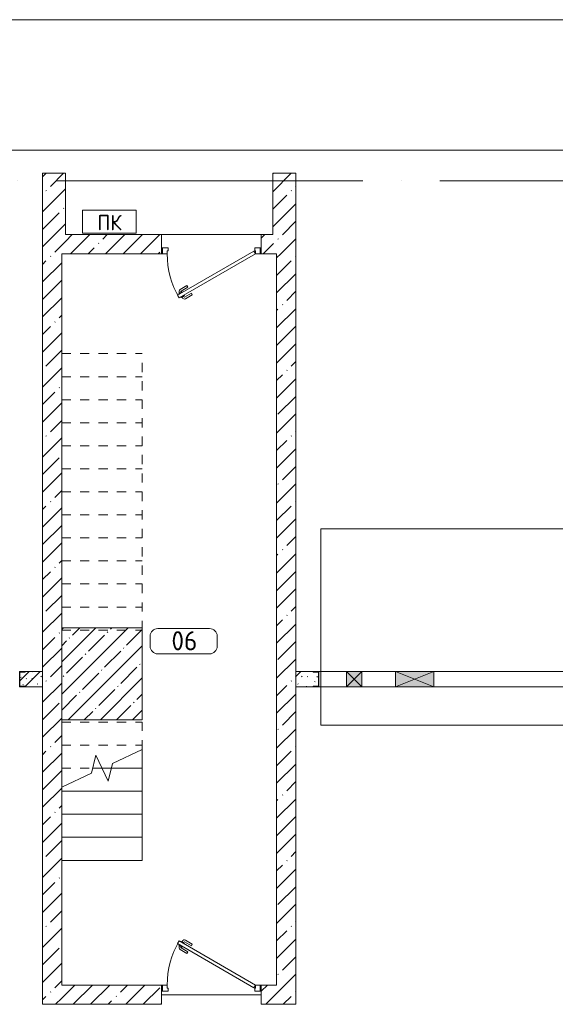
# Model space of a CAD drawing. Header units: millimetres. Extents: x -32229 to 291619, y -13689 to 125138.
# Tile 419 of 565: x 71908 to 78885, y 83325 to 96150. Entities that reach past the tile are written whole.
import ezdxf

# ---------------------------------------------------------------- set-up
doc = ezdxf.new("R2010")
doc.units = ezdxf.units.MM
for name, pattern in [('2_Пунктир_ 0_6 мм', [240, 120, -120]), ('ADSK_Линия сетки', [5000, 4000, -500, 0, -500]), ('ADSK_Сверху', [900, 600, -300]), ('Штриховая', [1000, 600, -400])]:
    doc.linetypes.add(name, pattern=pattern)
for name, color, linetype, lineweight in [('A-____-NOTE-TEXT', 7, 'Continuous', 18), ('A-AREA-____-IDEN', 7, 'Continuous', 9), ('A-DOOR-____-MCUT', 7, 'Continuous', 9), ('A-DOOR-____-OTLN', 7, 'Continuous', 18), ('A-DOOR-FRAM-MCUT', 7, 'Continuous', 9), ('A-FLOR-____-MCUT', 7, 'Continuous', 40), ('A-FLOR-____-OTLN', 7, 'Continuous', 18), ('A-FLOR-____-PATT', 7, 'Continuous', 40), ('A-GLAZ-____-MCUT', 7, 'Continuous', 9), ('A-GLAZ-____-OTLN', 7, 'Continuous', 18), ('A-WALL-____-MCUT', 7, 'Continuous', 40), ('A-WALL-____-PATT', 7, 'Continuous', 40), ('I-WALL-____-MCUT', 7, 'Continuous', 40), ('M-EQPM-____-OTLN', 7, 'Continuous', 18), ('S-COLS-____-MCUT', 7, 'Continuous', 40), ('S-COLS-____-OTLN', 7, 'Continuous', 18), ('S-GRID-____-OTLN', 7, 'Continuous', 9), ('S-STRS-____-MBND', 7, 'ADSK_Сверху', 18), ('S-STRS-____-OTLN', 7, 'Continuous', 18)]:
    doc.layers.add(name, color=color, linetype=linetype, lineweight=lineweight)
doc.styles.add('GOST Common', font='GOST_Common.ttf', dxfattribs={"height": 200})
doc.styles.add('GOST Common_9', font='GOST_Common.ttf', dxfattribs={"height": 250})
pattern_1 = [(45, (0, 0), (-228.0985, 228.0985), []), (45, (228.1, 0), (-228.0985, 228.0985), [403.225, -80.645, 6.706, -73.939])]
pattern_2 = [(45, (0, 0), (-210.0107, 210.0107), [297, -49.5, 9.9, -49.5]), (45, (0, 209.88), (-210.0107, 210.0107), [])]
pattern_3 = [(135, (300.56, 377.28), (-565.6854, 6e-14), [10, -790]), (135, (349.8, 474.73), (-565.6854, 6e-14), [10, -790]), (135, (423.93, 473.06), (-565.6854, 6e-14), [10, -790]), (135, (229.92, 447.9), (-565.6854, 6e-14), [10, -790]), (135, (155.08, 447.9), (-565.6854, 6e-14), [10, -790]), (135, (114.9, 369.03), (-565.6854, 6e-14), [10, -790]), (135, (132.43, 285.8), (-565.6854, 6e-14), [10, -790]), (135, (214.66, 322), (-565.6854, 6e-14), [10, -790]), (135, (198.16, 261.88), (-565.6854, 6e-14), [10, -790]), (135, (45.2, 272.9), (-565.6854, 6e-14), [10, -790]), (135, (42.32, 336.16), (-565.6854, 6e-14), [10, -790]), (135, (92.26, 192.24), (-565.6854, 6e-14), [10, -790]), (135, (7.07, 149.2), (-565.6854, 6e-14), [10, -790]), (135, (80.6, 95.1), (-565.6854, 6e-14), [10, -790]), (135, (79.53, 36.94), (-565.6854, 6e-14), [10, -790]), (135, (153.87, 74.56), (-565.6854, 6e-14), [10, -790]), (135, (228.35, 124.8), (-565.6854, 6e-14), [10, -790]), (135, (279.75, 180.4), (-565.6854, 6e-14), [10, -790]), (135, (282.9, 31.63), (-565.6854, 6e-14), [10, -790]), (135, (377.38, 53.45), (-565.6854, 6e-14), [10, -790]), (135, (352.28, 102.7), (-565.6854, 6e-14), [10, -790]), (135, (354.05, 0), (-565.6854, 6e-14), [10, -790]), (135, (553.23, 16.45), (-565.6854, 6e-14), [10, -790]), (135, (542.38, 63.45), (-565.6854, 6e-14), [10, -790]), (135, (536.58, 239.3), (-565.6854, 6e-14), [10, -790]), (135, (475.85, 203.9), (-565.6854, 6e-14), [10, -790]), (135, (475.85, 316.54), (-565.6854, 6e-14), [10, -790]), (135, (520.8, 408.7), (-565.6854, 6e-14), [10, -790]), (135, (551.1, 470.8), (-565.6854, 6e-14), [10, -790]), (135, (235.25, 537.93), (-565.6854, 6e-14), [10, -790]), (135, (407.25, 547.65), (-565.6854, 6e-14), [10, -790]), (135, (94.5, 558.6), (-565.6854, 6e-14), [10, -790]), (135, (46.4, 532.3), (-565.6854, 6e-14), [10, -790]), (135, (85.56, 465.04), (-565.6854, 6e-14), [10, -790]), (135, (355.53, 181.14), (-565.6854, 6e-14), [10, -790]), (135, (362.23, 243.6), (-565.6854, 6e-14), [10, -790]), (135, (413.45, 344.1), (-565.6854, 6e-14), [10, -790]), (135, (286.3, 273.25), (-565.6854, 6e-14), [10, -790]), (135, (423.02, 263.72), (-565.6854, 6e-14), [10, -790]), (135, (162.94, 190.2), (-565.6854, 6e-14), [10, -790]), (135, (470.25, 120.93), (-565.6854, 6e-14), [10, -790]), (135, (484.48, 9.78), (-565.6854, 6e-14), [10, -790]), (45, (0, 212.13), (-565.6854, 0), []), (45, (212.13, 0), (-565.6854, 0), []), (45, (353.55, 0), (-565.6854, 0), []), (45, (0, 353.55), (-565.6854, 0), [])]

# ---------------------------------------------------------------- blocks, each defined once
blk = doc.blocks.new('АР-Ворота сборка - Ворота секционные_3500х2600 _h_-1815922--02 ЭМ')
at = {"layer": 'A-DOOR-____-OTLN', "color": 253, "lineweight": 5, "true_color": 0xaaaaaa}
for p, q in [((1875, 1959), (-1625, 1959)), ((-1625, 1959), (-1625, -600)), ((1875, -600), (1875, 1959)), ((-1625, -100), (1875, -100)), ((-1625, -600), (1875, -600))]:
    blk.add_line(p, q, dxfattribs=at)
blk = doc.blocks.new('АР_Дверь однопольная - 1300х2100h_лест__лифт_ холл-4724761--02 ЭМ')
at = {"layer": 'A-DOOR-____-MCUT', "color": 253, "lineweight": 13, "true_color": 0xaaaaaa}
for p, q in [((-421, 700), (-441, 665)), ((-441, 665), (555, 90)), ((575, 125), (-421, 700)), ((555, 90), (575, 125))]:
    blk.add_line(p, q, dxfattribs=at)
at = {"layer": 'A-DOOR-____-OTLN', "color": 253, "lineweight": 5, "true_color": 0xaaaaaa}
for p, q in [((-419, 653), (-423, 646)), ((-423, 646), (-380, 621)), ((-399, 688), (-395, 694)), ((-395, 694), (-352, 669)), ((-384, 688), (-378, 699)), ((-363, 676), (-357, 686)), ((-352, 669), (-356, 663)), ((-261, 637), (-350, 688)), ((-249, 658), (-337, 710)), ((-261, 637), (-249, 658)), ((-412, 640), (-418, 629)), ((-319, 537), (-407, 588)), ((-391, 627), (-397, 617)), ((-306, 559), (-395, 610)), ((-380, 621), (-376, 628)), ((-306, 559), (-319, 537))]:
    blk.add_line(p, q, dxfattribs=at)
for centre, radius, start, end in [((575, 125), 1150, 150, 180), ((-352, 684), 30, 60, 150), ((-352, 684), 4.99, 60, 150), ((-392, 614), 30, 150, 240), ((-392, 614), 4.99, 150, 240)]:
    blk.add_arc(centre, radius, start, end, dxfattribs=at)
at = {"layer": 'A-DOOR-FRAM-MCUT', "color": 253, "lineweight": 13, "true_color": 0xaaaaaa}
for p, q in [((-635, 125), (-650, 125)), ((-635, 45), (-650, 45)), ((-575, 125), (-635, 125)), ((-635, 125), (-635, 45)), ((-635, 45), (-565, 45)), ((-575, 85), (-575, 125)), ((-565, 85), (-575, 85)), ((-565, 45), (-565, 85)), ((575, 85), (565, 85)), ((565, 85), (565, 45)), ((565, 45), (635, 45)), ((635, 125), (575, 125)), ((575, 125), (575, 85)), ((635, 45), (635, 125)), ((635, 125), (650, 125)), ((635, 45), (650, 45))]:
    blk.add_line(p, q, dxfattribs=at)
blk = doc.blocks.new('АР_Дверь однопольная - 1300х2100h_лест__лифт_ холл-4726085--02 ЭМ')
at = {"layer": 'A-DOOR-____-MCUT', "color": 253, "lineweight": 13, "true_color": 0xaaaaaa}
for p, q in [((421, 700), (-575, 125)), ((-555, 90), (441, 665)), ((441, 665), (421, 700)), ((-575, 125), (-555, 90))]:
    blk.add_line(p, q, dxfattribs=at)
at = {"layer": 'A-DOOR-____-OTLN', "color": 253, "lineweight": 5, "true_color": 0xaaaaaa}
for p, q in [((249, 658), (337, 710)), ((261, 637), (249, 658)), ((261, 637), (350, 688)), ((395, 694), (352, 669)), ((352, 669), (356, 663)), ((363, 676), (357, 686)), ((384, 688), (378, 699)), ((423, 646), (380, 621)), ((399, 688), (395, 694)), ((419, 653), (423, 646)), ((306, 559), (395, 610)), ((306, 559), (319, 537)), ((319, 537), (407, 588)), ((380, 621), (376, 628)), ((391, 627), (397, 617)), ((412, 640), (418, 629))]:
    blk.add_line(p, q, dxfattribs=at)
for centre, radius, start, end in [((352, 684), 30, 30, 120), ((352, 684), 4.99, 30, 120), ((-575, 125), 1150, 360, 30), ((392, 614), 4.99, 300, 30), ((392, 614), 30, 300, 30)]:
    blk.add_arc(centre, radius, start, end, dxfattribs=at)
at = {"layer": 'A-DOOR-FRAM-MCUT', "color": 253, "lineweight": 13, "true_color": 0xaaaaaa}
for p, q in [((-635, 125), (-650, 125)), ((-635, 45), (-650, 45)), ((-575, 125), (-635, 125)), ((-635, 125), (-635, 45)), ((-635, 45), (-565, 45)), ((-575, 85), (-575, 125)), ((-565, 85), (-575, 85)), ((-565, 45), (-565, 85)), ((575, 85), (565, 85)), ((565, 85), (565, 45)), ((565, 45), (635, 45)), ((635, 125), (575, 125)), ((575, 125), (575, 85)), ((635, 45), (635, 125)), ((635, 125), (650, 125)), ((635, 45), (650, 45))]:
    blk.add_line(p, q, dxfattribs=at)
blk = doc.blocks.new('АР_Канал вертикальный прямоугольный - ПК-3252217--02 ЭМ')
at = {"layer": 'M-EQPM-____-OTLN', "color": 253, "lineweight": 13, "true_color": 0xaaaaaa}
for p, q in [((350, 150), (-350, 150)), ((-350, 150), (-350, -150)), ((-350, -150), (-350, 150)), ((-350, 150), (350, 150)), ((350, -150), (350, 150)), ((350, 150), (350, -150)), ((-350, -150), (350, -150)), ((350, -150), (-350, -150))]:
    blk.add_line(p, q, dxfattribs=at)
blk = doc.blocks.new('АР_Отверстие прямоугольное - СС-3623596--02 ЭМ')
at = {"layer": 'A-GLAZ-____-OTLN', "lineweight": 13, "true_color": 0xf0f0f0}
blk.add_hatch(color=7, dxfattribs=at).paths.add_polyline_path([(-125, 100), (-125, -100), (375, -100), (375, 100)])
at = {"layer": 'A-GLAZ-____-MCUT', "color": 253, "lineweight": 13, "true_color": 0xaaaaaa}
for p, q in [((-125, 100), (-125, -100)), ((375, 100), (375, -100))]:
    blk.add_line(p, q, dxfattribs=at)
at = {"layer": 'A-GLAZ-____-OTLN', "color": 253, "lineweight": 5, "true_color": 0xaaaaaa}
for p, q in [((375, 100), (-125, -100)), ((-125, 100), (375, -100))]:
    blk.add_line(p, q, dxfattribs=at)
at = {"layer": 'A-GLAZ-____-OTLN', "color": 253, "lineweight": 13, "true_color": 0xaaaaaa}
for p, q in [((375, 100), (-125, 100)), ((-125, 100), (-125, -100)), ((375, -100), (375, 100)), ((-125, -100), (375, -100))]:
    blk.add_line(p, q, dxfattribs=at)
blk = doc.blocks.new('АР_Отверстие прямоугольное - АПТ-3870462--02 ЭМ')
at = {"layer": 'A-GLAZ-____-OTLN', "lineweight": 13, "true_color": 0xf0f0f0}
blk.add_hatch(color=7, dxfattribs=at).paths.add_polyline_path([(25, 100), (25, -100), (225, -100), (225, 100)])
at = {"layer": 'A-GLAZ-____-MCUT', "color": 253, "lineweight": 13, "true_color": 0xaaaaaa}
for p, q in [((25, 100), (25, -100)), ((225, 100), (225, -100))]:
    blk.add_line(p, q, dxfattribs=at)
at = {"layer": 'A-GLAZ-____-OTLN', "color": 253, "lineweight": 5, "true_color": 0xaaaaaa}
for p, q in [((225, 100), (25, -100)), ((25, 100), (225, -100))]:
    blk.add_line(p, q, dxfattribs=at)
at = {"layer": 'A-GLAZ-____-OTLN', "color": 253, "lineweight": 13, "true_color": 0xaaaaaa}
for p, q in [((225, 100), (25, 100)), ((25, 100), (25, -100)), ((225, -100), (225, 100)), ((25, -100), (225, -100))]:
    blk.add_line(p, q, dxfattribs=at)
blk = doc.blocks.new('АР_Фахверк_ _Швеллер полки параллельные_ - 20П-4512172--02 ЭМ')
at = {"layer": 'S-COLS-____-OTLN', "lineweight": 15, "true_color": 0xaaaaaa}
blk.add_hatch(color=253, dxfattribs=at).paths.add_polyline_path([(53, -100), (53, -91), (-17.8, -91), (-17.8, 91), (53, 91), (53, 100), (-23, 100), (-23, -100)])
at = {"layer": 'S-COLS-____-MCUT', "color": 253, "lineweight": 15, "true_color": 0xaaaaaa}
for p, q in [((53, 100), (-23, 100)), ((-23, 100), (-23, -100)), ((-17.8, -91), (-17.8, 91)), ((-17.8, 91), (53, 91)), ((53, 91), (53, 100)), ((-23, -100), (53, -100)), ((53, -91), (-17.8, -91)), ((53, -100), (53, -91))]:
    blk.add_line(p, q, dxfattribs=at)
blk = doc.blocks.new('Наметкина 10_РД_АР_П_отсоединено_rvt-1--02 ЭМ')
at = {"layer": 'A-FLOR-____-PATT', "lineweight": 5, "true_color": 0xaaaaaa}
h = blk.add_hatch(dxfattribs=at)
h.set_pattern_fill('FP_29', color=253, style=0, pattern_type=2)
h.set_pattern_definition(pattern_2)
h.paths.add_polyline_path([(73505, 87030), (73505, 88230), (72455, 88230), (72455, 87030)])
h = blk.add_hatch(dxfattribs=at)
h.set_pattern_fill('FP_29', color=253, style=0, pattern_type=2)
h.set_pattern_definition(pattern_2)
h.paths.add_polyline_path([(73505, 87030), (73505, 88230), (72455, 88230), (72455, 87030)])
at = {"layer": 'A-WALL-____-PATT', "lineweight": 5, "true_color": 0xaaaaaa}
h = blk.add_hatch(dxfattribs=at)
h.set_pattern_fill('FP_3', color=253, style=0, pattern_type=2)
h.set_pattern_definition(pattern_1)
h.paths.add_polyline_path([(72505, 93100), (72505, 94150), (72205, 94150), (72205, 93100), (72455, 93100)])
h = blk.add_hatch(dxfattribs=at)
h.set_pattern_fill('FP_3', color=253, style=0, pattern_type=2)
h.set_pattern_definition(pattern_1)
h.paths.add_polyline_path([(75505, 93100), (75505, 94150), (75205, 94150), (75205, 93100), (75255, 93100)])
h = blk.add_hatch(dxfattribs=at)
h.set_pattern_fill('FP_3', color=253, style=0, pattern_type=2)
h.set_pattern_definition(pattern_1)
h.paths.add_polyline_path([(75205, 93100), (75205, 93350), (75055, 93350), (75055, 93100)])
h.paths.add_polyline_path([(72505, 93100), (73755, 93100), (73755, 93350), (72505, 93350)])
h = blk.add_hatch(dxfattribs=at)
h.set_pattern_fill('FP_3', color=253, style=0, pattern_type=2)
h.set_pattern_definition(pattern_1)
h.paths.add_polyline_path([(72455, 83325), (72455, 93100), (72205, 93100), (72205, 83325)])
h = blk.add_hatch(dxfattribs=at)
h.set_pattern_fill('FP_3', color=253, style=0, pattern_type=2)
h.set_pattern_definition(pattern_1)
h.paths.add_polyline_path([(75505, 83325), (75505, 93100), (75255, 93100), (75255, 83325)])
h = blk.add_hatch(dxfattribs=at)
h.set_pattern_fill('FP_1', color=253, style=0, pattern_type=2)
h.set_pattern_definition(pattern_3)
h.paths.add_polyline_path([(71981, 87460), (72205, 87460), (72205, 87660), (71981, 87660), (71981, 87651), (71910, 87651), (71910, 87469), (71981, 87469)])
h = blk.add_hatch(dxfattribs=at)
h.set_pattern_fill('FP_1', color=253, style=0, pattern_type=2)
h.set_pattern_definition(pattern_3)
h.paths.add_polyline_path([(75729, 87460), (75729, 87469), (75800, 87469), (75800, 87651), (75729, 87651), (75729, 87660), (75505, 87660), (75505, 87460)])
h = blk.add_hatch(dxfattribs=at)
h.set_pattern_fill('FP_3', color=253, style=0, pattern_type=2)
h.set_pattern_definition(pattern_1)
h.paths.add_polyline_path([(75255, 83325), (75255, 83575), (75055, 83575), (75055, 83325)])
h.paths.add_polyline_path([(73755, 83325), (73755, 83575), (72455, 83575), (72455, 83325)])
at = {"layer": 'A-FLOR-____-MCUT', "color": 253, "lineweight": 15, "true_color": 0xaaaaaa}
for p, q in [((73505, 88230), (72455, 88230)), ((72455, 88230), (72455, 87030)), ((73505, 87030), (73505, 88230)), ((72455, 87030), (73505, 87030))]:
    blk.add_line(p, q, dxfattribs=at)
at = {"layer": 'A-FLOR-____-OTLN', "color": 253, "lineweight": 13, "true_color": 0xaaaaaa}
for p, q in [((124305, 96150), (45535, 96150)), ((124305, 94450), (43610, 94450)), ((124305, 94450), (43835, 94450)), ((75055, 93350), (73755, 93350)), ((73755, 93350), (75055, 93350)), ((75805, 87660), (76165, 87660)), ((76165, 87660), (75830, 87660)), ((75830, 87660), (75830, 87460)), ((76365, 87660), (76165, 87660)), ((76165, 87660), (76365, 87660)), ((76805, 87660), (76365, 87660)), ((76365, 87660), (76805, 87660)), ((77305, 87660), (76805, 87660)), ((76805, 87660), (77305, 87660)), ((79330, 87660), (77305, 87660)), ((77305, 87660), (79355, 87660)), ((75830, 87460), (75805, 87460)), ((75055, 83450), (73755, 83450)), ((73755, 83450), (75055, 83450))]:
    blk.add_line(p, q, dxfattribs=at)
at = {"layer": 'A-WALL-____-MCUT', "color": 253, "lineweight": 13, "true_color": 0xaaaaaa}
for p, q in [((72205, 94150), (72205, 93100)), ((72505, 94150), (72205, 94150)), ((72505, 93350), (72505, 94150)), ((75205, 94150), (75205, 93350)), ((75505, 94150), (75205, 94150)), ((75505, 93100), (75505, 94150)), ((73755, 93350), (72505, 93350)), ((73755, 93100), (73755, 93350)), ((75205, 93350), (75055, 93350)), ((75055, 93350), (75055, 93100)), ((72205, 93100), (72205, 83325)), ((72455, 93100), (72505, 93100)), ((72455, 83575), (72455, 93100)), ((72505, 93100), (73755, 93100)), ((75055, 93100), (75205, 93100)), ((75205, 93100), (75255, 93100)), ((75255, 93100), (75255, 83575)), ((75505, 83325), (75505, 93100)), ((73755, 83575), (72455, 83575)), ((73755, 83325), (73755, 83575)), ((75255, 83575), (75055, 83575)), ((75055, 83575), (75055, 83325)), ((72205, 83325), (72455, 83325)), ((72455, 83325), (73755, 83325)), ((75055, 83325), (75255, 83325)), ((75255, 83325), (75505, 83325))]:
    blk.add_line(p, q, dxfattribs=at)
at = {"layer": 'I-WALL-____-MCUT', "color": 253, "lineweight": 13, "true_color": 0xaaaaaa}
for p, q in [((72205, 87660), (71981, 87660)), ((72205, 87460), (72205, 87660)), ((75729, 87660), (75505, 87660)), ((75505, 87660), (75505, 87460)), ((71981, 87460), (72205, 87460)), ((75505, 87460), (75729, 87460))]:
    blk.add_line(p, q, dxfattribs=at)
at = {"layer": 'S-STRS-____-MBND', "color": 253, "linetype": '2_Пунктир_ 0_6 мм', "lineweight": 13, "true_color": 0xaaaaaa}
for p, q in [((72455, 91800), (73505, 91800)), ((72455, 88200), (72455, 91800)), ((73505, 88200), (73505, 91800)), ((72455, 91500), (73505, 91500)), ((72455, 91500), (73505, 91500)), ((72455, 91200), (73505, 91200)), ((72455, 91200), (73505, 91200)), ((72455, 90900), (73505, 90900)), ((72455, 90900), (73505, 90900)), ((72455, 90600), (73505, 90600)), ((72455, 90600), (73505, 90600)), ((72455, 90300), (73505, 90300)), ((72455, 90300), (73505, 90300)), ((72455, 90000), (73505, 90000)), ((72455, 90000), (73505, 90000)), ((72455, 89700), (73505, 89700)), ((72455, 89700), (73505, 89700)), ((72455, 89400), (73505, 89400)), ((72455, 89400), (73505, 89400)), ((72455, 89100), (73505, 89100)), ((72455, 89100), (73505, 89100)), ((72455, 88800), (73505, 88800)), ((72455, 88800), (73505, 88800)), ((72455, 88500), (73505, 88500)), ((72455, 88500), (73505, 88500)), ((72455, 88200), (73505, 88200)), ((72455, 88200), (73505, 88200)), ((72455, 87000), (73505, 87000)), ((72455, 86700), (72455, 87000)), ((73505, 86645), (73505, 87000)), ((72455, 86700), (73505, 86700)), ((72455, 86700), (73505, 86700)), ((72455, 86400), (72860, 86400)), ((72455, 86400), (72860, 86400)), ((72980, 86400), (73101, 86400)), ((72980, 86400), (73101, 86400))]:
    blk.add_line(p, q, dxfattribs=at)
at = {"layer": 'S-STRS-____-MBND', "color": 253, "linetype": 'Continuous', "lineweight": 13, "true_color": 0xaaaaaa}
for p, q in [((72901, 86570), (72844, 86337)), ((73060, 86230), (72901, 86570)), ((73505, 86645), (73116, 86463)), ((73116, 86463), (73060, 86230)), ((72844, 86337), (72455, 86155))]:
    blk.add_line(p, q, dxfattribs=at)
at = {"layer": 'S-STRS-____-OTLN', "color": 253, "lineweight": 13, "true_color": 0xaaaaaa}
for p, q in [((73505, 86400), (73505, 86645)), ((72860, 86400), (72980, 86400)), ((73101, 86400), (73505, 86400)), ((73505, 86100), (73505, 86400)), ((72455, 86100), (73505, 86100)), ((73505, 85800), (73505, 86100)), ((72455, 85800), (73505, 85800)), ((73505, 85500), (73505, 85800)), ((72455, 85500), (73505, 85500)), ((73505, 85200), (73505, 85500)), ((72455, 85200), (73505, 85200))]:
    blk.add_line(p, q, dxfattribs=at)
at = {"layer": 'S-STRS-____-OTLN', "color": 253, "linetype": 'Штриховая', "lineweight": 13, "true_color": 0xaaaaaa}
for p, q in [((72860, 86400), (72980, 86400)), ((73101, 86400), (73505, 86400)), ((72455, 86100), (73505, 86100)), ((72455, 85800), (73505, 85800)), ((72455, 85500), (73505, 85500)), ((72455, 85200), (73505, 85200))]:
    blk.add_line(p, q, dxfattribs=at)
at = {"layer": 'A-DOOR-____-OTLN', "color": 253, "lineweight": 13, "true_color": 0xaaaaaa, "rotation": 180}
blk.add_blockref('АР_Дверь однопольная - 1300х2100h_лест__лифт_ холл-4726085--02 ЭМ', (74405, 93225), dxfattribs=at)
at = {"layer": 'A-DOOR-____-OTLN', "color": 253, "lineweight": 13, "true_color": 0xaaaaaa}
for name, p in [('АР-Ворота сборка - Ворота секционные_3500х2600 _h_-1815922--02 ЭМ', (77455, 87560)), ('АР_Дверь однопольная - 1300х2100h_лест__лифт_ холл-4724761--02 ЭМ', (74405, 83450))]:
    blk.add_blockref(name, p, dxfattribs=at)
at = {"layer": 'A-GLAZ-____-OTLN', "color": 253, "lineweight": 13, "true_color": 0xaaaaaa, "rotation": 180}
for name, p in [('АР_Отверстие прямоугольное - АПТ-3870462--02 ЭМ', (76390, 87560)), ('АР_Отверстие прямоугольное - СС-3623596--02 ЭМ', (77180, 87560))]:
    blk.add_blockref(name, p, dxfattribs=at)
at = {"layer": 'M-EQPM-____-OTLN', "color": 253, "lineweight": 13, "true_color": 0xaaaaaa}
blk.add_blockref('АР_Канал вертикальный прямоугольный - ПК-3252217--02 ЭМ', (73075, 93520), dxfattribs=at)
at = {"layer": 'S-COLS-____-OTLN', "color": 253, "lineweight": 13, "true_color": 0xaaaaaa}
blk.add_blockref('АР_Фахверк_ _Швеллер полки параллельные_ - 20П-4512172--02 ЭМ', (71928, 87560), dxfattribs=at)
at = {"layer": 'S-COLS-____-OTLN', "color": 253, "lineweight": 13, "true_color": 0xaaaaaa, "rotation": 180}
blk.add_blockref('АР_Фахверк_ _Швеллер полки параллельные_ - 20П-4512172--02 ЭМ', (75782, 87560), dxfattribs=at)
at = {"layer": 'A-____-NOTE-TEXT', "color": 253, "lineweight": 5, "true_color": 0xaaaaaa, "insert": (72920, 93607), "char_height": 200, "width": 384.81, "attachment_point": 1, "style": 'GOST Common'}
blk.add_mtext('ПК', dxfattribs=at)
blk = doc.blocks.new('Марка помещения 2 - Марка помещения 2-1605974--02 ЭМ')
at = {"layer": 'A-AREA-____-IDEN', "color": 253, "true_color": 0xaaaaaa}
for p, q in [((-1.797, 0.841), (1.569, 0.841)), ((-2.297, -0.309), (-2.297, 0.341)), ((2.069, 0.341), (2.069, -0.309)), ((1.569, -0.809), (-1.797, -0.809))]:
    blk.add_line(p, q, dxfattribs=at)
for centre, start, end in [((-1.797, 0.341), 90, 180), ((1.569, 0.341), 0, 90), ((-1.797, -0.309), 180, 270), ((1.569, -0.309), 270, 360)]:
    blk.add_arc(centre, 0.5, start, end, dxfattribs=at)

msp = doc.modelspace()

# ---------------------------------------------------------------- linework, layer by layer
at = {"layer": 'S-GRID-____-OTLN', "color": 253, "linetype": 'ADSK_Линия сетки', "true_color": 0xaaaaaa}
msp.add_line((131381.2, 94050), (-30593.4, 94050), dxfattribs=at)

# ---------------------------------------------------------------- block references
at = {"lineweight": 5}
msp.add_blockref('Наметкина 10_РД_АР_П_отсоединено_rvt-1--02 ЭМ', (0, 0), dxfattribs=at)
at = {"layer": 'A-AREA-____-IDEN', "color": 253, "true_color": 0xaaaaaa, "xscale": 199.9999999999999, "yscale": 199.9999999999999, "zscale": 199.9999999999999}
msp.add_blockref('Марка помещения 2 - Марка помещения 2-1605974--02 ЭМ', (74066.9, 88051.5), dxfattribs=at)

# ---------------------------------------------------------------- texts
at = {"layer": 'A-AREA-____-IDEN', "color": 253, "true_color": 0xaaaaaa, "insert": (73885.4, 88185.2), "char_height": 250, "width": 448.945, "attachment_point": 1, "style": 'GOST Common_9'}
msp.add_mtext('06', dxfattribs=at)

doc.saveas('drawing.dxf')
